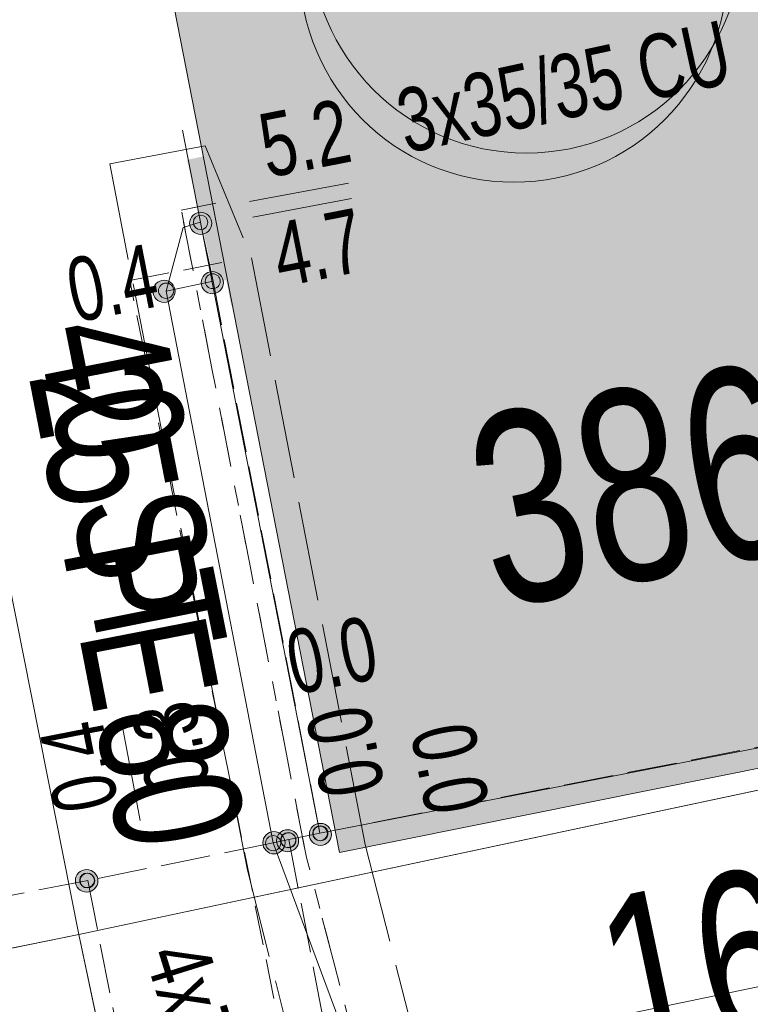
# Model space of a CAD drawing. Header units: metres. Extents: x -740 to 758, y -633 to 854.
# Tile 328 of 656: x 118.58 to 124.69, y -578.52 to -570.29. Entities that reach past the tile are written whole.
import ezdxf

# ---------------------------------------------------------------- set-up
doc = ezdxf.new("R2010")
doc.units = ezdxf.units.M
doc.header["$MEASUREMENT"] = 0
for name, pattern in [('166_166', [0.3328, 0.1664, -0.1664]), ('333_125', [0.4576, 0.3328, -0.1248]), ('416_125', [0.5408, 0.416, -0.1248]), ('416_416', [0.832, 0.416, -0.416]), ('832_208', [1.04, 0.832, -0.208])]:
    doc.linetypes.add(name, pattern=pattern)
for name, color, linetype in [('Gas.LOVION', 7, 'Continuous'), ('Gis.LOVION', 7, 'Continuous'), ('Grundkarte.LOVION', 7, 'Continuous'), ('Grundkarte_Text.LOVION', 7, 'Continuous'), ('Strom.LOVION', 7, 'Continuous'), ('StromBemass.LOVION', 7, 'Continuous'), ('Wasser.LOVION', 7, 'Continuous')]:
    doc.layers.add(name, color=color, linetype=linetype)
doc.styles.add('ERSTELLTER_STIL_1', font='arial.ttf')

msp = doc.modelspace()

# ---------------------------------------------------------------- hatches: boundary and pattern name
at = {"layer": 'Gas.LOVION', "linetype": 'Continuous', "lineweight": 13}
msp.add_hatch(color=7, dxfattribs=at).paths.add_polyline_path([(120.2034, -571.9403), (120.3496, -572.6797), (120.7112, -572.6), (120.565, -571.8606)])
at = {"layer": 'Grundkarte.LOVION', "linetype": 'Continuous', "lineweight": 18}
msp.add_hatch(color=9, dxfattribs=at).paths.add_polyline_path([(121.2542, -577.2463), (126.9936, -576.094), (124.9413, -565.6841), (119.2455, -566.9799)])
at = {"layer": 'Strom.LOVION', "linetype": 'Continuous', "lineweight": 13}
msp.add_hatch(color=7, dxfattribs=at).paths.add_polyline_path([(119.9791, -571.4598), (120.2124, -572.4862), (120.4145, -572.4369), (120.2104, -571.4076)])
at = {"layer": 'StromBemass.LOVION', "linetype": 'Continuous', "lineweight": 13}
for points in [[(120.1643, -572.0479), (120.1711, -572.0385), (120.1766, -572.0283), (120.1808, -572.0176), (120.1837, -572.0064), (120.1851, -571.9949), (120.185, -571.9833), (120.1836, -571.9718), (120.1806, -571.9607), (120.1764, -571.9499), (120.1708, -571.9398), (120.1639, -571.9305), (120.156, -571.9221), (120.147, -571.9147), (120.1373, -571.9085), (120.1268, -571.9037), (120.1158, -571.9001), (120.1044, -571.898), (120.0929, -571.8973), (120.0813, -571.8981), (120.07, -571.9003), (120.059, -571.9039), (120.0485, -571.9088), (120.0388, -571.9151), (120.0299, -571.9225), (120.022, -571.9309), (120.0152, -571.9403), (120.0097, -571.9504), (120.0055, -571.9612), (120.0026, -571.9724), (120.0012, -571.9839), (120.0012, -571.9955), (120.0027, -572.0069), (120.0056, -572.0181), (120.0099, -572.0289), (120.0155, -572.039), (120.0224, -572.0483), (120.0303, -572.0567), (120.0393, -572.0641), (120.049, -572.0702), (120.0595, -572.0751), (120.0705, -572.0787), (120.0819, -572.0808), (120.0934, -572.0815), (120.105, -572.0807), (120.1163, -572.0785), (120.1273, -572.0749), (120.1378, -572.07), (120.1475, -572.0637), (120.1564, -572.0563)], [(120.1394, -572.0202), (120.1439, -572.014), (120.1475, -572.0074), (120.1503, -572.0003), (120.1521, -571.993), (120.1531, -571.9854), (120.153, -571.9778), (120.1521, -571.9703), (120.1502, -571.963), (120.1473, -571.9559), (120.1437, -571.9493), (120.1392, -571.9432), (120.134, -571.9377), (120.1281, -571.9328), (120.1217, -571.9288), (120.1148, -571.9256), (120.1076, -571.9233), (120.1001, -571.9219), (120.0926, -571.9214), (120.085, -571.9219), (120.0776, -571.9234), (120.0703, -571.9257), (120.0635, -571.929), (120.0571, -571.9331), (120.0513, -571.9379), (120.0461, -571.9435), (120.0417, -571.9496), (120.038, -571.9563), (120.0352, -571.9633), (120.0334, -571.9707), (120.0325, -571.9782), (120.0325, -571.9858), (120.0335, -571.9933), (120.0354, -572.0007), (120.0382, -572.0077), (120.0419, -572.0144), (120.0463, -572.0205), (120.0516, -572.026), (120.0574, -572.0308), (120.0638, -572.0349), (120.0707, -572.0381), (120.0779, -572.0404), (120.0854, -572.0418), (120.093, -572.0422), (120.1005, -572.0417), (120.108, -572.0403), (120.1152, -572.0379), (120.122, -572.0347), (120.1284, -572.0306), (120.1343, -572.0257)], [(120.2621, -572.545), (120.269, -572.5355), (120.2746, -572.5253), (120.2789, -572.5144), (120.2817, -572.503), (120.2832, -572.4914), (120.2831, -572.4797), (120.2816, -572.4681), (120.2787, -572.4568), (120.2743, -572.446), (120.2687, -572.4357), (120.2618, -572.4263), (120.2537, -572.4178), (120.2447, -572.4104), (120.2348, -572.4041), (120.2242, -572.3992), (120.2131, -572.3956), (120.2016, -572.3935), (120.1899, -572.3928), (120.1783, -572.3935), (120.1668, -572.3958), (120.1557, -572.3994), (120.1451, -572.4044), (120.1352, -572.4107), (120.1263, -572.4182), (120.1183, -572.4268), (120.1114, -572.4362), (120.1058, -572.4465), (120.1016, -572.4574), (120.0987, -572.4687), (120.0973, -572.4803), (120.0973, -572.492), (120.0988, -572.5036), (120.1018, -572.5149), (120.1061, -572.5258), (120.1118, -572.536), (120.1187, -572.5455), (120.1267, -572.554), (120.1357, -572.5614), (120.1456, -572.5676), (120.1562, -572.5726), (120.1674, -572.5761), (120.1788, -572.5783), (120.1905, -572.579), (120.2022, -572.5782), (120.2137, -572.576), (120.2248, -572.5723), (120.2353, -572.5673), (120.2452, -572.561), (120.2542, -572.5535)], [(120.2421, -572.5127), (120.2467, -572.5064), (120.2504, -572.4995), (120.2533, -572.4922), (120.2552, -572.4847), (120.2561, -572.4769), (120.2561, -572.4691), (120.2551, -572.4613), (120.2531, -572.4538), (120.2502, -572.4465), (120.2465, -572.4397), (120.2418, -572.4334), (120.2365, -572.4277), (120.2304, -572.4227), (120.2238, -572.4185), (120.2167, -572.4152), (120.2093, -572.4128), (120.2016, -572.4114), (120.1938, -572.4109), (120.186, -572.4115), (120.1783, -572.4129), (120.1709, -572.4154), (120.1638, -572.4187), (120.1572, -572.4229), (120.1512, -572.428), (120.1459, -572.4337), (120.1413, -572.44), (120.1376, -572.4469), (120.1347, -572.4542), (120.1328, -572.4617), (120.1319, -572.4695), (120.1319, -572.4773), (120.1329, -572.4851), (120.1349, -572.4926), (120.1378, -572.4999), (120.1415, -572.5067), (120.1462, -572.513), (120.1515, -572.5187), (120.1576, -572.5237), (120.1642, -572.5279), (120.1713, -572.5312), (120.1787, -572.5335), (120.1864, -572.535), (120.1942, -572.5355), (120.202, -572.5349), (120.2097, -572.5334), (120.2171, -572.531), (120.2242, -572.5277), (120.2308, -572.5234), (120.2368, -572.5184)], [(120.2421, -572.5127), (120.2467, -572.5064), (120.2504, -572.4995), (120.2533, -572.4922), (120.2552, -572.4847), (120.2561, -572.4769), (120.2561, -572.4691), (120.2551, -572.4613), (120.2531, -572.4538), (120.2502, -572.4465), (120.2465, -572.4397), (120.2418, -572.4334), (120.2365, -572.4277), (120.2304, -572.4227), (120.2238, -572.4185), (120.2167, -572.4152), (120.2093, -572.4128), (120.2016, -572.4114), (120.1938, -572.4109), (120.186, -572.4115), (120.1783, -572.4129), (120.1709, -572.4154), (120.1638, -572.4187), (120.1572, -572.4229), (120.1512, -572.428), (120.1459, -572.4337), (120.1413, -572.44), (120.1376, -572.4469), (120.1347, -572.4542), (120.1328, -572.4617), (120.1319, -572.4695), (120.1319, -572.4773), (120.1329, -572.4851), (120.1349, -572.4926), (120.1378, -572.4999), (120.1415, -572.5067), (120.1462, -572.513), (120.1515, -572.5187), (120.1576, -572.5237), (120.1642, -572.5279), (120.1713, -572.5312), (120.1787, -572.5335), (120.1864, -572.535), (120.1942, -572.5355), (120.202, -572.5349), (120.2097, -572.5334), (120.2171, -572.531), (120.2242, -572.5277), (120.2308, -572.5234), (120.2368, -572.5184)], [(119.8589, -572.6164), (119.8657, -572.607), (119.8713, -572.5968), (119.8755, -572.586), (119.8784, -572.5747), (119.8798, -572.5632), (119.8798, -572.5516), (119.8783, -572.5401), (119.8753, -572.5288), (119.871, -572.518), (119.8654, -572.5079), (119.8586, -572.4985), (119.8506, -572.4901), (119.8416, -572.4827), (119.8318, -572.4765), (119.8212, -572.4716), (119.8102, -572.468), (119.7988, -572.4659), (119.7872, -572.4652), (119.7756, -572.466), (119.7642, -572.4682), (119.7531, -572.4718), (119.7426, -572.4768), (119.7329, -572.483), (119.7239, -572.4905), (119.716, -572.499), (119.7092, -572.5084), (119.7036, -572.5186), (119.6994, -572.5294), (119.6965, -572.5407), (119.6951, -572.5522), (119.6952, -572.5638), (119.6967, -572.5753), (119.6996, -572.5866), (119.7039, -572.5974), (119.7095, -572.6075), (119.7164, -572.6169), (119.7244, -572.6253), (119.7333, -572.6327), (119.7432, -572.6389), (119.7537, -572.6438), (119.7648, -572.6474), (119.7762, -572.6495), (119.7878, -572.6502), (119.7994, -572.6494), (119.8108, -572.6472), (119.8218, -572.6436), (119.8323, -572.6386), (119.8421, -572.6324), (119.851, -572.6249)], [(119.854, -572.5932), (119.8587, -572.5867), (119.8625, -572.5796), (119.8655, -572.5721), (119.8674, -572.5643), (119.8684, -572.5564), (119.8684, -572.5483), (119.8673, -572.5403), (119.8653, -572.5326), (119.8623, -572.5251), (119.8584, -572.5181), (119.8537, -572.5116), (119.8482, -572.5057), (119.842, -572.5006), (119.8352, -572.4963), (119.8279, -572.4929), (119.8202, -572.4905), (119.8123, -572.489), (119.8043, -572.4885), (119.7963, -572.489), (119.7884, -572.4906), (119.7807, -572.4931), (119.7735, -572.4965), (119.7667, -572.5009), (119.7605, -572.506), (119.755, -572.5119), (119.7503, -572.5184), (119.7465, -572.5255), (119.7436, -572.5329), (119.7416, -572.5407), (119.7406, -572.5487), (119.7406, -572.5568), (119.7417, -572.5647), (119.7437, -572.5725), (119.7467, -572.58), (119.7506, -572.587), (119.7553, -572.5935), (119.7608, -572.5993), (119.767, -572.6044), (119.7738, -572.6087), (119.7811, -572.6121), (119.7888, -572.6146), (119.7967, -572.6161), (119.8047, -572.6166), (119.8127, -572.616), (119.8206, -572.6145), (119.8283, -572.612), (119.8355, -572.6085), (119.8423, -572.6042), (119.8485, -572.5991)], [(121.1659, -577.1551), (121.1727, -577.1457), (121.1783, -577.1355), (121.1825, -577.1247), (121.1854, -577.1135), (121.1868, -577.1019), (121.1867, -577.0903), (121.1852, -577.0788), (121.1823, -577.0676), (121.178, -577.0569), (121.1724, -577.0467), (121.1656, -577.0374), (121.1576, -577.0289), (121.1486, -577.0216), (121.1388, -577.0154), (121.1283, -577.0105), (121.1173, -577.0069), (121.1059, -577.0048), (121.0943, -577.0041), (121.0827, -577.0049), (121.0713, -577.0071), (121.0603, -577.0107), (121.0499, -577.0157), (121.0401, -577.0219), (121.0312, -577.0293), (121.0233, -577.0378), (121.0165, -577.0472), (121.0109, -577.0574), (121.0067, -577.0682), (121.0038, -577.0794), (121.0024, -577.0909), (121.0025, -577.1025), (121.004, -577.114), (121.0069, -577.1253), (121.0112, -577.136), (121.0168, -577.1462), (121.0236, -577.1555), (121.0316, -577.164), (121.0406, -577.1713), (121.0504, -577.1775), (121.0609, -577.1824), (121.0719, -577.186), (121.0833, -577.1881), (121.0949, -577.1888), (121.1065, -577.188), (121.1179, -577.1858), (121.1289, -577.1822), (121.1393, -577.1772), (121.1491, -577.171), (121.158, -577.1635)], [(121.1392, -577.127), (121.1437, -577.1207), (121.1474, -577.1139), (121.1503, -577.1067), (121.1522, -577.0992), (121.1531, -577.0915), (121.1531, -577.0837), (121.1521, -577.076), (121.1502, -577.0685), (121.1473, -577.0613), (121.1435, -577.0545), (121.1389, -577.0483), (121.1336, -577.0426), (121.1276, -577.0377), (121.1211, -577.0336), (121.114, -577.0303), (121.1066, -577.0279), (121.099, -577.0265), (121.0913, -577.026), (121.0835, -577.0265), (121.0759, -577.028), (121.0686, -577.0304), (121.0615, -577.0338), (121.055, -577.0379), (121.0491, -577.0429), (121.0438, -577.0486), (121.0392, -577.0549), (121.0355, -577.0617), (121.0327, -577.0689), (121.0308, -577.0764), (121.0298, -577.0841), (121.0298, -577.0919), (121.0308, -577.0996), (121.0328, -577.1071), (121.0357, -577.1143), (121.0394, -577.1211), (121.044, -577.1273), (121.0493, -577.133), (121.0553, -577.1379), (121.0619, -577.142), (121.0689, -577.1453), (121.0763, -577.1477), (121.0839, -577.1491), (121.0917, -577.1496), (121.0994, -577.149), (121.107, -577.1476), (121.1144, -577.1451), (121.1214, -577.1418), (121.1279, -577.1376), (121.1339, -577.1327)], [(121.1392, -577.127), (121.1437, -577.1207), (121.1474, -577.1139), (121.1503, -577.1067), (121.1522, -577.0992), (121.1531, -577.0915), (121.1531, -577.0837), (121.1521, -577.076), (121.1502, -577.0685), (121.1473, -577.0613), (121.1435, -577.0545), (121.1389, -577.0483), (121.1336, -577.0426), (121.1276, -577.0377), (121.1211, -577.0336), (121.114, -577.0303), (121.1066, -577.0279), (121.099, -577.0265), (121.0913, -577.026), (121.0835, -577.0265), (121.0759, -577.028), (121.0686, -577.0304), (121.0615, -577.0338), (121.055, -577.0379), (121.0491, -577.0429), (121.0438, -577.0486), (121.0392, -577.0549), (121.0355, -577.0617), (121.0327, -577.0689), (121.0308, -577.0764), (121.0298, -577.0841), (121.0298, -577.0919), (121.0308, -577.0996), (121.0328, -577.1071), (121.0357, -577.1143), (121.0394, -577.1211), (121.044, -577.1273), (121.0493, -577.133), (121.0553, -577.1379), (121.0619, -577.142), (121.0689, -577.1453), (121.0763, -577.1477), (121.0839, -577.1491), (121.0917, -577.1496), (121.0994, -577.149), (121.107, -577.1476), (121.1144, -577.1451), (121.1214, -577.1418), (121.1279, -577.1376), (121.1339, -577.1327)], [(121.1392, -577.127), (121.1437, -577.1207), (121.1474, -577.1139), (121.1503, -577.1067), (121.1522, -577.0992), (121.1531, -577.0915), (121.1531, -577.0837), (121.1521, -577.076), (121.1502, -577.0685), (121.1473, -577.0613), (121.1435, -577.0545), (121.1389, -577.0483), (121.1336, -577.0426), (121.1276, -577.0377), (121.1211, -577.0336), (121.114, -577.0303), (121.1066, -577.0279), (121.099, -577.0265), (121.0913, -577.026), (121.0835, -577.0265), (121.0759, -577.028), (121.0686, -577.0304), (121.0615, -577.0338), (121.055, -577.0379), (121.0491, -577.0429), (121.0438, -577.0486), (121.0392, -577.0549), (121.0355, -577.0617), (121.0327, -577.0689), (121.0308, -577.0764), (121.0298, -577.0841), (121.0298, -577.0919), (121.0308, -577.0996), (121.0328, -577.1071), (121.0357, -577.1143), (121.0394, -577.1211), (121.044, -577.1273), (121.0493, -577.133), (121.0553, -577.1379), (121.0619, -577.142), (121.0689, -577.1453), (121.0763, -577.1477), (121.0839, -577.1491), (121.0917, -577.1496), (121.0994, -577.149), (121.107, -577.1476), (121.1144, -577.1451), (121.1214, -577.1418), (121.1279, -577.1376), (121.1339, -577.1327)], [(121.1392, -577.127), (121.1437, -577.1207), (121.1474, -577.1139), (121.1503, -577.1067), (121.1522, -577.0992), (121.1531, -577.0915), (121.1531, -577.0837), (121.1521, -577.076), (121.1502, -577.0685), (121.1473, -577.0613), (121.1435, -577.0545), (121.1389, -577.0483), (121.1336, -577.0426), (121.1276, -577.0377), (121.1211, -577.0336), (121.114, -577.0303), (121.1066, -577.0279), (121.099, -577.0265), (121.0913, -577.026), (121.0835, -577.0265), (121.0759, -577.028), (121.0686, -577.0304), (121.0615, -577.0338), (121.055, -577.0379), (121.0491, -577.0429), (121.0438, -577.0486), (121.0392, -577.0549), (121.0355, -577.0617), (121.0327, -577.0689), (121.0308, -577.0764), (121.0298, -577.0841), (121.0298, -577.0919), (121.0308, -577.0996), (121.0328, -577.1071), (121.0357, -577.1143), (121.0394, -577.1211), (121.044, -577.1273), (121.0493, -577.133), (121.0553, -577.1379), (121.0619, -577.142), (121.0689, -577.1453), (121.0763, -577.1477), (121.0839, -577.1491), (121.0917, -577.1496), (121.0994, -577.149), (121.107, -577.1476), (121.1144, -577.1451), (121.1214, -577.1418), (121.1279, -577.1376), (121.1339, -577.1327)], [(121.1392, -577.127), (121.1437, -577.1207), (121.1474, -577.1139), (121.1503, -577.1067), (121.1522, -577.0992), (121.1531, -577.0915), (121.1531, -577.0837), (121.1521, -577.076), (121.1502, -577.0685), (121.1473, -577.0613), (121.1435, -577.0545), (121.1389, -577.0483), (121.1336, -577.0426), (121.1276, -577.0377), (121.1211, -577.0336), (121.114, -577.0303), (121.1066, -577.0279), (121.099, -577.0265), (121.0913, -577.026), (121.0835, -577.0265), (121.0759, -577.028), (121.0686, -577.0304), (121.0615, -577.0338), (121.055, -577.0379), (121.0491, -577.0429), (121.0438, -577.0486), (121.0392, -577.0549), (121.0355, -577.0617), (121.0327, -577.0689), (121.0308, -577.0764), (121.0298, -577.0841), (121.0298, -577.0919), (121.0308, -577.0996), (121.0328, -577.1071), (121.0357, -577.1143), (121.0394, -577.1211), (121.044, -577.1273), (121.0493, -577.133), (121.0553, -577.1379), (121.0619, -577.142), (121.0689, -577.1453), (121.0763, -577.1477), (121.0839, -577.1491), (121.0917, -577.1496), (121.0994, -577.149), (121.107, -577.1476), (121.1144, -577.1451), (121.1214, -577.1418), (121.1279, -577.1376), (121.1339, -577.1327)], [(121.1392, -577.127), (121.1437, -577.1207), (121.1474, -577.1139), (121.1503, -577.1067), (121.1522, -577.0992), (121.1531, -577.0915), (121.1531, -577.0837), (121.1521, -577.076), (121.1502, -577.0685), (121.1473, -577.0613), (121.1435, -577.0545), (121.1389, -577.0483), (121.1336, -577.0426), (121.1276, -577.0377), (121.1211, -577.0336), (121.114, -577.0303), (121.1066, -577.0279), (121.099, -577.0265), (121.0913, -577.026), (121.0835, -577.0265), (121.0759, -577.028), (121.0686, -577.0304), (121.0615, -577.0338), (121.055, -577.0379), (121.0491, -577.0429), (121.0438, -577.0486), (121.0392, -577.0549), (121.0355, -577.0617), (121.0327, -577.0689), (121.0308, -577.0764), (121.0298, -577.0841), (121.0298, -577.0919), (121.0308, -577.0996), (121.0328, -577.1071), (121.0357, -577.1143), (121.0394, -577.1211), (121.044, -577.1273), (121.0493, -577.133), (121.0553, -577.1379), (121.0619, -577.142), (121.0689, -577.1453), (121.0763, -577.1477), (121.0839, -577.1491), (121.0917, -577.1496), (121.0994, -577.149), (121.107, -577.1476), (121.1144, -577.1451), (121.1214, -577.1418), (121.1279, -577.1376), (121.1339, -577.1327)], [(121.1435, -577.1263), (121.1481, -577.1199), (121.1518, -577.1131), (121.1547, -577.1058), (121.1566, -577.0983), (121.1576, -577.0905), (121.1575, -577.0827), (121.1565, -577.075), (121.1546, -577.0674), (121.1517, -577.0602), (121.1479, -577.0533), (121.1433, -577.047), (121.1379, -577.0414), (121.1319, -577.0364), (121.1253, -577.0323), (121.1182, -577.029), (121.1108, -577.0266), (121.1031, -577.0251), (121.0953, -577.0247), (121.0875, -577.0252), (121.0799, -577.0267), (121.0725, -577.0291), (121.0654, -577.0325), (121.0588, -577.0367), (121.0528, -577.0416), (121.0475, -577.0474), (121.0429, -577.0537), (121.0392, -577.0605), (121.0364, -577.0678), (121.0344, -577.0754), (121.0335, -577.0831), (121.0335, -577.0909), (121.0345, -577.0987), (121.0365, -577.1062), (121.0394, -577.1135), (121.0432, -577.1203), (121.0478, -577.1266), (121.0531, -577.1322), (121.0592, -577.1372), (121.0658, -577.1414), (121.0728, -577.1447), (121.0803, -577.1471), (121.0879, -577.1485), (121.0957, -577.149), (121.1035, -577.1484), (121.1112, -577.147), (121.1186, -577.1445), (121.1256, -577.1412), (121.1322, -577.137), (121.1382, -577.132)], [(121.1435, -577.1263), (121.1481, -577.1199), (121.1518, -577.1131), (121.1547, -577.1058), (121.1566, -577.0983), (121.1576, -577.0905), (121.1575, -577.0827), (121.1565, -577.075), (121.1546, -577.0674), (121.1517, -577.0602), (121.1479, -577.0533), (121.1433, -577.047), (121.1379, -577.0414), (121.1319, -577.0364), (121.1253, -577.0323), (121.1182, -577.029), (121.1108, -577.0266), (121.1031, -577.0251), (121.0953, -577.0247), (121.0875, -577.0252), (121.0799, -577.0267), (121.0725, -577.0291), (121.0654, -577.0325), (121.0588, -577.0367), (121.0528, -577.0416), (121.0475, -577.0474), (121.0429, -577.0537), (121.0392, -577.0605), (121.0364, -577.0678), (121.0344, -577.0754), (121.0335, -577.0831), (121.0335, -577.0909), (121.0345, -577.0987), (121.0365, -577.1062), (121.0394, -577.1135), (121.0432, -577.1203), (121.0478, -577.1266), (121.0531, -577.1322), (121.0592, -577.1372), (121.0658, -577.1414), (121.0728, -577.1447), (121.0803, -577.1471), (121.0879, -577.1485), (121.0957, -577.149), (121.1035, -577.1484), (121.1112, -577.147), (121.1186, -577.1445), (121.1256, -577.1412), (121.1322, -577.137), (121.1382, -577.132)], [(121.1435, -577.1263), (121.1481, -577.1199), (121.1518, -577.1131), (121.1547, -577.1058), (121.1566, -577.0983), (121.1576, -577.0905), (121.1575, -577.0827), (121.1565, -577.075), (121.1546, -577.0674), (121.1517, -577.0602), (121.1479, -577.0533), (121.1433, -577.047), (121.1379, -577.0414), (121.1319, -577.0364), (121.1253, -577.0323), (121.1182, -577.029), (121.1108, -577.0266), (121.1031, -577.0251), (121.0953, -577.0247), (121.0875, -577.0252), (121.0799, -577.0267), (121.0725, -577.0291), (121.0654, -577.0325), (121.0588, -577.0367), (121.0528, -577.0416), (121.0475, -577.0474), (121.0429, -577.0537), (121.0392, -577.0605), (121.0364, -577.0678), (121.0344, -577.0754), (121.0335, -577.0831), (121.0335, -577.0909), (121.0345, -577.0987), (121.0365, -577.1062), (121.0394, -577.1135), (121.0432, -577.1203), (121.0478, -577.1266), (121.0531, -577.1322), (121.0592, -577.1372), (121.0658, -577.1414), (121.0728, -577.1447), (121.0803, -577.1471), (121.0879, -577.1485), (121.0957, -577.149), (121.1035, -577.1484), (121.1112, -577.147), (121.1186, -577.1445), (121.1256, -577.1412), (121.1322, -577.137), (121.1382, -577.132)], [(120.7777, -577.2248), (120.7845, -577.2154), (120.7901, -577.2051), (120.7944, -577.1942), (120.7973, -577.1828), (120.7987, -577.1712), (120.7987, -577.1595), (120.7972, -577.1479), (120.7942, -577.1366), (120.7899, -577.1257), (120.7842, -577.1155), (120.7773, -577.106), (120.7692, -577.0975), (120.7602, -577.0901), (120.7503, -577.0838), (120.7397, -577.0789), (120.7285, -577.0753), (120.717, -577.0731), (120.7053, -577.0725), (120.6937, -577.0732), (120.6822, -577.0755), (120.6711, -577.0791), (120.6605, -577.0841), (120.6506, -577.0904), (120.6416, -577.0979), (120.6336, -577.1065), (120.6268, -577.116), (120.6212, -577.1262), (120.6169, -577.1371), (120.614, -577.1485), (120.6126, -577.1601), (120.6126, -577.1718), (120.6141, -577.1834), (120.6171, -577.1948), (120.6214, -577.2056), (120.6271, -577.2159), (120.634, -577.2253), (120.6421, -577.2338), (120.6511, -577.2412), (120.661, -577.2475), (120.6716, -577.2524), (120.6828, -577.256), (120.6943, -577.2582), (120.7059, -577.2589), (120.7176, -577.2581), (120.7291, -577.2559), (120.7402, -577.2522), (120.7508, -577.2472), (120.7607, -577.2409), (120.7697, -577.2334)], [(120.7488, -577.2089), (120.7534, -577.2024), (120.7572, -577.1955), (120.7601, -577.188), (120.7621, -577.1803), (120.7631, -577.1724), (120.763, -577.1645), (120.762, -577.1566), (120.76, -577.1489), (120.757, -577.1415), (120.7532, -577.1345), (120.7485, -577.1281), (120.743, -577.1223), (120.7369, -577.1173), (120.7301, -577.113), (120.7229, -577.1096), (120.7153, -577.1072), (120.7075, -577.1057), (120.6996, -577.1053), (120.6916, -577.1058), (120.6838, -577.1073), (120.6763, -577.1098), (120.6691, -577.1132), (120.6624, -577.1175), (120.6562, -577.1226), (120.6508, -577.1284), (120.6462, -577.1349), (120.6423, -577.1419), (120.6394, -577.1493), (120.6375, -577.157), (120.6365, -577.1649), (120.6365, -577.1728), (120.6376, -577.1807), (120.6396, -577.1884), (120.6425, -577.1958), (120.6464, -577.2028), (120.6511, -577.2092), (120.6565, -577.215), (120.6627, -577.2201), (120.6694, -577.2243), (120.6766, -577.2277), (120.6842, -577.2301), (120.692, -577.2316), (120.7, -577.232), (120.7079, -577.2315), (120.7157, -577.23), (120.7233, -577.2275), (120.7305, -577.2241), (120.7372, -577.2198), (120.7433, -577.2147)], [(120.8909, -577.2072), (120.8976, -577.1978), (120.9032, -577.1877), (120.9074, -577.1769), (120.9102, -577.1657), (120.9116, -577.1542), (120.9116, -577.1427), (120.9101, -577.1312), (120.9072, -577.12), (120.9029, -577.1093), (120.8973, -577.0992), (120.8905, -577.0899), (120.8825, -577.0815), (120.8736, -577.0741), (120.8638, -577.068), (120.8534, -577.0631), (120.8424, -577.0595), (120.831, -577.0574), (120.8195, -577.0567), (120.8079, -577.0575), (120.7966, -577.0597), (120.7856, -577.0633), (120.7752, -577.0683), (120.7654, -577.0745), (120.7565, -577.0819), (120.7487, -577.0903), (120.7419, -577.0997), (120.7364, -577.1098), (120.7321, -577.1206), (120.7293, -577.1318), (120.7279, -577.1433), (120.7279, -577.1548), (120.7294, -577.1663), (120.7323, -577.1775), (120.7366, -577.1882), (120.7422, -577.1983), (120.749, -577.2077), (120.757, -577.2161), (120.7659, -577.2234), (120.7757, -577.2296), (120.7861, -577.2344), (120.7972, -577.238), (120.8085, -577.2401), (120.82, -577.2408), (120.8316, -577.24), (120.8429, -577.2378), (120.8539, -577.2342), (120.8643, -577.2293), (120.8741, -577.223), (120.883, -577.2156)], [(120.8735, -577.1833), (120.8781, -577.1769), (120.8819, -577.17), (120.8848, -577.1626), (120.8867, -577.155), (120.8877, -577.1471), (120.8876, -577.1393), (120.8866, -577.1314), (120.8846, -577.1238), (120.8817, -577.1165), (120.8779, -577.1096), (120.8732, -577.1032), (120.8678, -577.0975), (120.8617, -577.0925), (120.8551, -577.0883), (120.8479, -577.085), (120.8404, -577.0825), (120.8327, -577.0811), (120.8248, -577.0806), (120.8169, -577.0811), (120.8092, -577.0826), (120.8017, -577.0851), (120.7946, -577.0885), (120.7879, -577.0927), (120.7819, -577.0978), (120.7765, -577.1035), (120.7719, -577.1099), (120.7681, -577.1169), (120.7652, -577.1242), (120.7633, -577.1318), (120.7623, -577.1397), (120.7624, -577.1475), (120.7634, -577.1554), (120.7654, -577.163), (120.7683, -577.1703), (120.7721, -577.1772), (120.7768, -577.1836), (120.7822, -577.1893), (120.7883, -577.1943), (120.7949, -577.1985), (120.8021, -577.2018), (120.8096, -577.2043), (120.8173, -577.2057), (120.8252, -577.2062), (120.8331, -577.2057), (120.8408, -577.2042), (120.8483, -577.2017), (120.8554, -577.1983), (120.8621, -577.1941), (120.8681, -577.189)], [(120.8761, -577.1843), (120.8807, -577.178), (120.8844, -577.1712), (120.8873, -577.1639), (120.8892, -577.1563), (120.8901, -577.1486), (120.8901, -577.1408), (120.8891, -577.133), (120.8871, -577.1255), (120.8842, -577.1182), (120.8805, -577.1114), (120.8759, -577.1051), (120.8705, -577.0994), (120.8645, -577.0945), (120.8579, -577.0903), (120.8508, -577.087), (120.8434, -577.0846), (120.8357, -577.0832), (120.8279, -577.0827), (120.8201, -577.0832), (120.8124, -577.0847), (120.805, -577.0872), (120.798, -577.0905), (120.7914, -577.0947), (120.7854, -577.0997), (120.7801, -577.1054), (120.7755, -577.1117), (120.7718, -577.1186), (120.7689, -577.1259), (120.767, -577.1334), (120.7661, -577.1412), (120.7661, -577.149), (120.7671, -577.1567), (120.7691, -577.1643), (120.772, -577.1715), (120.7757, -577.1783), (120.7803, -577.1846), (120.7857, -577.1903), (120.7917, -577.1953), (120.7983, -577.1994), (120.8054, -577.2027), (120.8128, -577.2051), (120.8205, -577.2066), (120.8283, -577.207), (120.8361, -577.2065), (120.8437, -577.205), (120.8512, -577.2026), (120.8582, -577.1992), (120.8648, -577.195), (120.8708, -577.19)], [(119.2124, -577.5433), (119.2193, -577.5337), (119.225, -577.5233), (119.2293, -577.5123), (119.2322, -577.5008), (119.2337, -577.489), (119.2336, -577.4772), (119.2321, -577.4654), (119.2291, -577.4539), (119.2247, -577.4429), (119.219, -577.4326), (119.212, -577.423), (119.2038, -577.4144), (119.1947, -577.4069), (119.1847, -577.4006), (119.1739, -577.3955), (119.1626, -577.3919), (119.151, -577.3897), (119.1392, -577.389), (119.1273, -577.3898), (119.1157, -577.3921), (119.1044, -577.3958), (119.0937, -577.4008), (119.0837, -577.4072), (119.0746, -577.4148), (119.0666, -577.4235), (119.0596, -577.4331), (119.0539, -577.4435), (119.0496, -577.4545), (119.0467, -577.466), (119.0453, -577.4778), (119.0453, -577.4896), (119.0468, -577.5014), (119.0498, -577.5129), (119.0542, -577.5239), (119.0599, -577.5342), (119.0669, -577.5438), (119.0751, -577.5524), (119.0842, -577.5599), (119.0943, -577.5662), (119.105, -577.5713), (119.1163, -577.5749), (119.1279, -577.5771), (119.1398, -577.5778), (119.1516, -577.577), (119.1632, -577.5747), (119.1745, -577.571), (119.1852, -577.566), (119.1952, -577.5596), (119.2043, -577.552)], [(119.1903, -577.5187), (119.1948, -577.5125), (119.1985, -577.5057), (119.2013, -577.4986), (119.2032, -577.4911), (119.2041, -577.4835), (119.2041, -577.4758), (119.2031, -577.4682), (119.2012, -577.4608), (119.1983, -577.4537), (119.1946, -577.4469), (119.1901, -577.4407), (119.1848, -577.4352), (119.1788, -577.4303), (119.1724, -577.4262), (119.1654, -577.4229), (119.1581, -577.4206), (119.1505, -577.4192), (119.1429, -577.4187), (119.1352, -577.4192), (119.1277, -577.4207), (119.1204, -577.4231), (119.1134, -577.4264), (119.107, -577.4305), (119.1011, -577.4354), (119.0958, -577.441), (119.0913, -577.4473), (119.0876, -577.454), (119.0848, -577.4612), (119.0829, -577.4686), (119.082, -577.4762), (119.082, -577.4839), (119.083, -577.4915), (119.085, -577.499), (119.0878, -577.5061), (119.0915, -577.5128), (119.0961, -577.519), (119.1013, -577.5246), (119.1073, -577.5295), (119.1138, -577.5336), (119.1207, -577.5368), (119.128, -577.5392), (119.1356, -577.5406), (119.1433, -577.541), (119.1509, -577.5405), (119.1585, -577.5391), (119.1658, -577.5367), (119.1727, -577.5334), (119.1792, -577.5292), (119.1851, -577.5243)], [(119.193, -577.5209), (119.1975, -577.5147), (119.2012, -577.5079), (119.204, -577.5007), (119.2059, -577.4933), (119.2068, -577.4856), (119.2068, -577.4779), (119.2058, -577.4703), (119.2039, -577.4629), (119.201, -577.4557), (119.1973, -577.449), (119.1927, -577.4428), (119.1874, -577.4372), (119.1815, -577.4323), (119.175, -577.4282), (119.168, -577.4249), (119.1607, -577.4226), (119.1531, -577.4211), (119.1454, -577.4207), (119.1377, -577.4212), (119.1302, -577.4227), (119.1229, -577.4251), (119.1159, -577.4284), (119.1094, -577.4325), (119.1035, -577.4374), (119.0983, -577.4431), (119.0938, -577.4493), (119.0901, -577.4561), (119.0873, -577.4632), (119.0854, -577.4707), (119.0844, -577.4783), (119.0845, -577.486), (119.0855, -577.4937), (119.0874, -577.5011), (119.0903, -577.5083), (119.094, -577.515), (119.0985, -577.5212), (119.1038, -577.5268), (119.1098, -577.5317), (119.1163, -577.5358), (119.1232, -577.539), (119.1306, -577.5414), (119.1381, -577.5428), (119.1458, -577.5433), (119.1535, -577.5428), (119.1611, -577.5413), (119.1684, -577.5389), (119.1753, -577.5356), (119.1818, -577.5314), (119.1877, -577.5265)]]:
    msp.add_hatch(color=7, dxfattribs=at).paths.add_polyline_path(points)
at = {"layer": 'Wasser.LOVION', "linetype": 'Continuous', "lineweight": 13}
msp.add_hatch(color=7, dxfattribs=at).paths.add_polyline_path([(120.1708, -571.4558), (120.2877, -572.198), (120.6522, -572.1476), (120.5192, -571.3922)])

# ---------------------------------------------------------------- linework, layer by layer
at = {"layer": 'Gas.LOVION', "color": 5, "linetype": '333_125', "lineweight": 18}
msp.add_lwpolyline([(121.474, -581.7616), (120.8851, -579.366), (119.5012, -572.467), (120.2699, -572.318)], dxfattribs=at)
at = {"layer": 'Gas.LOVION', "color": 5, "linetype": 'Continuous', "lineweight": 18}
msp.add_circle((122.7105, -569.8585), 1.7875, dxfattribs=at)
at = {"layer": 'Gis.LOVION', "color": 44, "linetype": 'Continuous', "lineweight": 18}
msp.add_lwpolyline([(119.9401, -571.2123), (121.0906, -577.0849), (126.8914, -575.9562), (125.7248, -570.0704)], dxfattribs=at)
at = {"layer": 'Grundkarte.LOVION', "color": 253, "linetype": 'Continuous', "lineweight": 18}
msp.add_lwpolyline([(179.1902, -565.5228), (173.1052, -566.768), (161.9777, -569.0382), (146.4403, -572.1533), (144.3289, -572.6258), (130.4252, -575.522), (119.075, -577.9322), (116.6317, -565.6394), (115.601, -560.5383), (115.1585, -558.1285), (113.879, -551.6922), (121.0144, -550.6103), (123.0787, -550.2607), (127.128, -549.6579), (128.3519, -549.4791), (135.4552, -548.3708), (134.1313, -544.8058), (132.0307, -539.0409)], dxfattribs=at)
at = {"layer": 'Grundkarte.LOVION', "color": 8, "linetype": 'Continuous', "lineweight": 18}
for points in [[(127.128, -549.6579), (128.3519, -549.4791), (135.4552, -548.3708), (138.6031, -556.9889), (140.4157, -561.9249), (142.2662, -566.9458), (144.3289, -572.6258), (130.4252, -575.522), (119.075, -577.9322), (116.6317, -565.6394), (115.601, -560.5383), (115.1585, -558.1285), (113.879, -551.6922), (121.0144, -550.6103), (123.0787, -550.2607)], [(104.6678, -553.0065), (107.584, -552.6032), (111.8675, -551.9775), (112.7137, -551.8652), (113.879, -551.6922), (115.1585, -558.1285), (115.601, -560.5383), (116.6317, -565.6394), (119.075, -577.9322), (119.4052, -579.496), (109.9207, -581.3395), (107.8961, -570.3062)], [(121.2542, -577.2463), (119.2455, -566.9799), (124.9413, -565.6841), (126.9936, -576.094)]]:
    msp.add_lwpolyline(points, close=True, dxfattribs=at)
at = {"layer": 'Grundkarte.LOVION', "color": 253, "linetype": 'Continuous', "lineweight": 18}
msp.add_lwpolyline([(119.075, -577.9322), (98.1816, -582.1917), (96.5639, -573.8082), (96.3381, -572.7072), (96.2165, -572.0688), (93.1789, -554.6027), (95.8022, -554.228), (104.6678, -553.0065), (107.584, -552.6032), (111.8675, -551.9775), (112.7137, -551.8652), (113.879, -551.6922), (115.1585, -558.1285), (115.601, -560.5383), (116.6317, -565.6394)], close=True, dxfattribs=at)
at = {"layer": 'Grundkarte.LOVION', "color": 8, "linetype": 'Continuous', "lineweight": 18}
for points in [[(237.6825, -564.326), (221.1444, -565.9725), (147.98, -580.042), (89.2058, -592.2612), (87.9531, -584.2853), (98.1816, -582.1917), (119.075, -577.9322), (130.4252, -575.522), (144.3289, -572.6258), (146.4403, -572.1533), (161.9777, -569.0382), (173.1052, -566.768), (179.1902, -565.5228), (181.9135, -564.961), (190.5198, -563.2033), (199.4452, -561.3849), (205.6737, -560.0961), (208.2857, -559.6043), (216.9769, -557.8088), (219.5888, -557.317), (245.5274, -554.7809)], [(237.6825, -564.326), (221.1444, -565.9725), (147.98, -580.042), (89.2058, -592.2612), (87.9531, -584.2853), (98.1816, -582.1917), (98.4361, -583.5855), (109.9207, -581.3395), (119.4052, -579.496), (119.075, -577.9322), (130.4252, -575.522), (144.3289, -572.6258), (146.4403, -572.1533), (161.9777, -569.0382), (173.1052, -566.768), (179.1902, -565.5228), (181.9135, -564.961), (190.5198, -563.2033), (199.4452, -561.3849), (205.6737, -560.0961), (208.2857, -559.6043), (216.9769, -557.8088), (219.5888, -557.317), (245.5274, -554.7809)]]:
    msp.add_lwpolyline(points, dxfattribs=at)
at = {"layer": 'Strom.LOVION', "color": 1, "linetype": 'Continuous', "lineweight": 18}
msp.add_lwpolyline([(243.9586, -556.7224), (235.1758, -557.5811), (226.0871, -558.4845), (219.8673, -559.1074), (217.3271, -559.5774), (208.6331, -561.3437), (199.7662, -563.1564), (191.4923, -564.8373), (190.0485, -565.1853), (189.804, -565.2536), (189.4602, -565.2133), (189.0096, -565.1391), (187.765, -565.4086), (161.5364, -570.7217), (121.272, -579.0918), (119.8393, -581.0643), (117.74, -581.3582), (116.2544, -581.4296), (96.8665, -584.6109), (80.1587, -587.5449)], dxfattribs=at)
at = {"layer": 'Strom.LOVION', "color": 5, "linetype": 'Continuous', "lineweight": 18}
msp.add_lwpolyline([(119.7946, -580.7583), (121.3711, -579.954), (121.5778, -579.8008), (121.6731, -579.7176), (121.5813, -579.5344), (120.6997, -577.1675), (119.8054, -572.5555), (119.9456, -572.0246), (120.0891, -571.981)], dxfattribs=at)
at = {"layer": 'StromBemass.LOVION', "color": 7, "linetype": 'Continuous', "lineweight": 13}
for points in [[(120.5008, -571.8078), (121.328, -571.653)], [(120.5283, -571.9381), (121.3555, -571.7833)], [(119.5878, -576.9806), (119.4359, -576.1827)]]:
    msp.add_lwpolyline(points, dxfattribs=at)
at = {"layer": 'StromBemass.LOVION', "color": 7, "linetype": '416_125', "lineweight": 13}
for points in [[(121.0906, -577.0849), (120.1963, -572.473), (120.0891, -571.981)], [(119.8054, -572.5555), (120.1963, -572.473)], [(127.7148, -579.5406), (127.0217, -575.9287), (126.8914, -575.9562), (126.1945, -576.0835), (121.0906, -577.0849), (120.83, -577.14), (121.3711, -579.954)], [(120.83, -577.14), (120.6997, -577.1675), (119.1491, -577.4816), (117.1331, -577.8709), (116.2926, -578.0417), (116.7616, -580.4194)], [(119.1491, -577.4816), (119.7946, -580.7583)]]:
    msp.add_lwpolyline(points, dxfattribs=at)
at = {"layer": 'StromBemass.LOVION', "color": 7, "linetype": 'Continuous', "lineweight": 13}
for centre, radius in [((120.0931, -571.9894), 0.0921), ((120.0928, -571.9818), 0.0604), ((120.1902, -572.4859), 0.0931), ((120.194, -572.4732), 0.0623), ((120.194, -572.4732), 0.0623), ((119.7875, -572.5577), 0.0925), ((119.8045, -572.5525), 0.064), ((121.0946, -577.0964), 0.0923), ((121.0915, -577.0878), 0.0618), ((121.0915, -577.0878), 0.0618), ((121.0915, -577.0878), 0.0618), ((121.0915, -577.0878), 0.0618), ((121.0915, -577.0878), 0.0618), ((121.0915, -577.0878), 0.0618), ((121.0955, -577.0868), 0.0621), ((121.0955, -577.0868), 0.0621), ((121.0955, -577.0868), 0.0621), ((120.7056, -577.1657), 0.0932), ((120.6998, -577.1687), 0.0634), ((120.8198, -577.1488), 0.092), ((120.825, -577.1434), 0.0628), ((120.8281, -577.1449), 0.0621), ((119.1395, -577.4834), 0.0944), ((119.1431, -577.4799), 0.0612), ((119.1456, -577.482), 0.0613)]:
    msp.add_circle(centre, radius, dxfattribs=at)
at = {"layer": 'Wasser.LOVION', "color": 7, "linetype": '832_208', "lineweight": 13}
msp.add_lwpolyline([(120.9207, -579.1261), (120.4855, -577.3953), (119.3321, -571.4935), (120.1301, -571.3415), (120.5173, -572.279), (121.4694, -577.1809), (121.9018, -578.8824)], close=True, dxfattribs=at)
at = {"layer": 'Wasser.LOVION', "color": 252, "linetype": '416_416', "lineweight": 18}
msp.add_lwpolyline([(121.4259, -579.0028), (120.9775, -577.2881), (119.9313, -571.8782), (120.2212, -571.8203)], dxfattribs=at)
at = {"layer": 'Wasser.LOVION', "color": 150, "linetype": '166_166', "lineweight": 18}
msp.add_lwpolyline([(121.447, -579.3702), (121.4259, -579.0028), (120.9775, -577.2881), (119.9313, -571.8782), (120.2212, -571.8203)], dxfattribs=at)
at = {"layer": 'Wasser.LOVION', "color": 94, "linetype": 'Continuous', "lineweight": 18}
msp.add_circle((122.8163, -569.5941), 1.8084, dxfattribs=at)

# ---------------------------------------------------------------- texts
at = {"layer": 'Gas.LOVION', "color": 5, "linetype": 'Continuous', "lineweight": 18, "insert": (118.7031, -572.8915), "char_height": 1.067064, "attachment_point": 7, "rotation": 281.24664, "style": 'ERSTELLTER_STIL_1'}
msp.add_mtext('{\\A1;\\W0.71560x;40 ST}', dxfattribs=at)
at = {"layer": 'Grundkarte_Text.LOVION', "color": 8, "linetype": 'Continuous', "lineweight": 18, "insert": (122.5609, -575.2388), "char_height": 1.600834, "attachment_point": 7, "rotation": 11.18823, "style": 'ERSTELLTER_STIL_1'}
msp.add_mtext('{\\A1;\\W0.71559x;386}', dxfattribs=at)
at = {"layer": 'Strom.LOVION', "color": 5, "linetype": 'Continuous', "lineweight": 18, "attachment_point": 7, "style": 'ERSTELLTER_STIL_1'}
for s, insert, char_height, rotation in [('{\\A1;\\W0.71556x;3x35/35 CU}', (121.8119, -571.4138), 0.533564, 12.24254), ('{\\A1;\\W0.72652x;4x70 AL}', (119.6149, -578.1074), 0.533531, 287.34127)]:
    msp.add_mtext(s, dxfattribs=dict(at, insert=insert, char_height=char_height, rotation=rotation))
at = {"layer": 'StromBemass.LOVION', "color": 7, "linetype": 'Continuous', "lineweight": 13, "attachment_point": 7, "style": 'ERSTELLTER_STIL_1'}
for s, insert, char_height, rotation in [('{\\A1;\\W0.71559x;5.2}', (120.6521, -571.6182), 0.533534, 11.08804), ('{\\A1;\\W0.71561x;4.7}', (120.7615, -572.5239), 0.533534, 11.08804), ('{\\A1;\\W0.71561x;0.4}', (119.0417, -572.8281), 0.533534, 11.08804), ('{\\A1;\\W0.71561x;0.0}', (120.8784, -575.9375), 0.533534, 11.08804), ('{\\A1;\\W0.71568x;0.3}', (120.1845, -576.6772), 0.533501, 101.15791), ('{\\A1;\\W0.71552x;0.0}', (121.6428, -576.7141), 0.533544, 101.09359), ('{\\A1;\\W0.71561x;0.4}', (119.4147, -576.8436), 0.533534, 101.08804), ('{\\A1;\\W0.71548x;0.0}', (121.8378, -576.2348), 0.533585, 281.08695)]:
    msp.add_mtext(s, dxfattribs=dict(at, insert=insert, char_height=char_height, rotation=rotation))
at = {"layer": 'Wasser.LOVION', "color": 150, "linetype": 'Continuous', "lineweight": 18, "attachment_point": 7, "style": 'ERSTELLTER_STIL_1'}
for s, insert, char_height, rotation in [('{\\A1;\\W0.71556x;25 PE80}', (118.6378, -573.2616), 1.067105, 280.98103), ('{\\A1;\\W0.71922x;160 PE100 XA XI (2016)}', (123.7087, -579.4788), 1.42277, 11.87005)]:
    msp.add_mtext(s, dxfattribs=dict(at, insert=insert, char_height=char_height, rotation=rotation))

doc.saveas('drawing.dxf')
